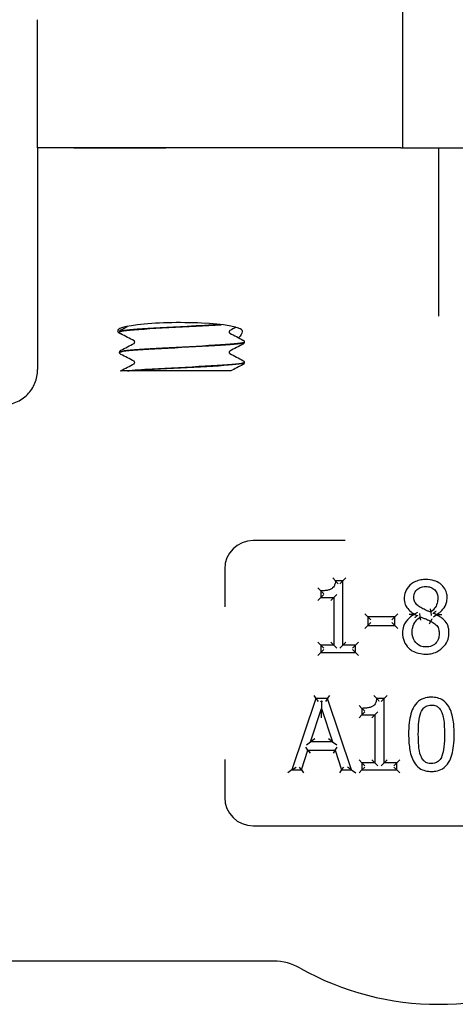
# Model space of a CAD drawing. Header units: inches. Extents: x 5 to 1128, y -85 to 748.
# Tile 522 of 656: x 754.35 to 755.88, y 294.92 to 298.37. Entities that reach past the tile are written whole.
import ezdxf

# ---------------------------------------------------------------- set-up
doc = ezdxf.new("R2010")
doc.units = ezdxf.units.IN
doc.header["$LTSCALE"] = 32
doc.header["$MEASUREMENT"] = 0
doc.layers.add('Visible (ANSI)', color=7, linetype='Continuous', lineweight=30)

msp = doc.modelspace()

# ---------------------------------------------------------------- linework, layer by layer
at = {"layer": 'Visible (ANSI)'}
for p, q in [((755.69722, 297.92117), (755.69722, 298.42457)), ((754.41597, 297.92117), (754.41597, 298.37061)), ((754.54333, 297.92117), (754.41597, 297.92117)), ((754.41597, 297.92117), (754.41597, 297.1448)), ((754.54333, 297.92117), (754.41597, 297.92117)), ((754.86556, 297.92117), (754.54333, 297.92117)), ((754.54333, 297.92117), (754.86556, 297.92117)), ((755.69044, 297.92117), (754.86556, 297.92117)), ((755.69044, 297.92117), (754.86556, 297.92117)), ((755.69044, 297.92117), (755.69722, 297.92117)), ((755.69722, 297.92117), (755.94722, 297.92117)), ((755.82222, 297.92117), (755.82222, 297.45594)), ((755.82222, 297.45594), (755.82222, 297.33172)), ((754.70347, 297.27715), (754.70347, 297.27648)), ((755.14097, 297.2414), (755.14097, 297.24073)), ((754.70347, 297.20565), (754.70347, 297.20498)), ((755.14097, 297.1699), (755.14097, 297.16923)), ((754.73102, 297.13992), (754.70656, 297.13992)), ((754.73102, 297.13992), (754.73759, 297.13992)), ((754.81758, 297.13992), (754.73759, 297.13992)), ((755.09332, 297.13992), (754.81758, 297.13992)), ((755.49507, 296.54617), (755.17222, 296.54617)), ((755.07222, 296.44617), (755.07222, 296.31365)), ((755.46091, 296.40451), (755.4513, 296.41492)), ((755.48685, 296.40451), (755.49726, 296.41492)), ((755.40925, 296.36966), (755.39884, 296.38008)), ((755.48685, 296.40451), (755.46091, 296.40451)), ((755.48685, 296.40451), (755.47643, 296.39409)), ((755.48685, 296.17922), (755.48685, 296.40451)), ((755.40925, 296.34677), (755.39884, 296.33635)), ((755.40925, 296.36966), (755.40925, 296.34677)), ((755.40925, 296.34677), (755.41967, 296.35718)), ((755.40925, 296.34677), (755.45463, 296.34677)), ((755.45463, 296.34677), (755.44422, 296.33635)), ((755.45463, 296.34677), (755.46505, 296.35718)), ((755.45463, 296.34677), (755.45463, 296.17922)), ((755.57416, 296.27829), (755.56375, 296.28871)), ((755.66877, 296.27829), (755.57416, 296.27829)), ((755.57416, 296.27829), (755.58458, 296.26787)), ((755.57416, 296.27829), (755.57416, 296.2479)), ((755.66877, 296.27829), (755.65836, 296.26787)), ((755.66877, 296.27829), (755.67919, 296.28871)), ((755.66877, 296.2479), (755.66877, 296.27829)), ((755.74888, 296.29421), (755.73847, 296.28822)), ((755.73847, 296.28822), (755.73847, 296.28721)), ((755.74741, 296.28163), (755.73847, 296.28721)), ((755.75852, 296.2787), (755.75736, 296.29042)), ((755.79499, 296.29531), (755.79697, 296.28371)), ((755.80422, 296.27913), (755.81464, 296.28579)), ((755.80563, 296.29234), (755.81464, 296.2868)), ((755.81464, 296.28579), (755.81464, 296.2868)), ((755.56375, 296.23749), (755.57416, 296.2479)), ((755.57416, 296.2479), (755.58458, 296.25832)), ((755.57416, 296.2479), (755.66877, 296.2479)), ((755.66877, 296.2479), (755.65836, 296.25832)), ((755.66877, 296.2479), (755.67919, 296.23749)), ((755.79013, 296.25399), (755.79519, 296.2631)), ((755.40925, 296.17922), (755.39884, 296.18964)), ((755.45463, 296.17922), (755.40925, 296.17922)), ((755.40925, 296.17922), (755.40925, 296.1537)), ((755.40925, 296.17922), (755.41967, 296.16881)), ((755.45463, 296.17922), (755.44422, 296.18964)), ((755.45463, 296.17922), (755.46505, 296.16881)), ((755.48685, 296.17922), (755.47643, 296.16881)), ((755.48685, 296.17922), (755.49726, 296.18964)), ((755.53121, 296.17922), (755.48685, 296.17922)), ((755.53121, 296.17922), (755.5208, 296.16881)), ((755.53121, 296.17922), (755.54163, 296.18964)), ((755.53121, 296.1537), (755.53121, 296.17922)), ((755.39884, 296.14328), (755.40925, 296.1537)), ((755.40925, 296.1537), (755.41967, 296.16411)), ((755.40925, 296.1537), (755.53121, 296.1537)), ((755.53121, 296.1537), (755.5208, 296.16411)), ((755.53121, 296.1537), (755.54163, 296.14328)), ((755.38485, 296.00249), (755.39234, 295.99208)), ((755.43326, 295.99208), (755.44074, 296.00249)), ((755.60546, 295.99289), (755.59585, 296.00331)), ((755.6314, 295.99289), (755.64181, 296.00331)), ((755.39234, 295.99208), (755.30806, 295.74208)), ((755.43326, 295.99208), (755.39234, 295.99208)), ((755.39234, 295.99208), (755.39982, 295.98166)), ((755.40875, 295.98166), (755.41197, 295.98399)), ((755.41197, 295.98399), (755.41199, 295.95804)), ((755.41197, 295.98399), (755.41519, 295.98166)), ((755.43326, 295.99208), (755.42578, 295.98166)), ((755.51754, 295.74208), (755.43326, 295.99208)), ((755.5538, 295.95804), (755.54339, 295.96846)), ((755.6314, 295.99289), (755.60546, 295.99289)), ((755.6314, 295.99289), (755.62098, 295.98247)), ((755.6314, 295.7676), (755.6314, 295.99289)), ((755.37349, 295.84034), (755.41199, 295.95804)), ((755.41201, 295.92461), (755.41199, 295.95804)), ((755.41199, 295.95804), (755.45068, 295.84034)), ((755.5538, 295.93515), (755.54339, 295.92473)), ((755.5538, 295.95804), (755.5538, 295.93515)), ((755.5538, 295.93515), (755.56422, 295.94557)), ((755.5538, 295.93515), (755.59918, 295.93515)), ((755.59918, 295.93515), (755.58877, 295.92473)), ((755.59918, 295.93515), (755.6096, 295.94557)), ((755.59918, 295.93515), (755.59918, 295.7676)), ((755.35913, 295.82992), (755.37349, 295.84034)), ((755.38786, 295.85075), (755.37349, 295.84034)), ((755.45068, 295.84034), (755.37349, 295.84034)), ((755.45068, 295.84034), (755.43629, 295.85075)), ((755.45068, 295.84034), (755.46507, 295.82992)), ((755.34169, 295.74208), (755.36438, 295.81197)), ((755.36438, 295.81197), (755.35681, 295.82239)), ((755.36438, 295.81197), (755.37195, 295.80156)), ((755.36438, 295.81197), (755.4598, 295.81197)), ((755.4598, 295.81197), (755.45223, 295.80156)), ((755.4598, 295.81197), (755.46737, 295.82239)), ((755.4598, 295.81197), (755.48249, 295.74208)), ((755.07222, 295.77868), (755.07222, 295.64617)), ((755.5538, 295.7676), (755.54339, 295.77802)), ((755.59918, 295.7676), (755.5538, 295.7676)), ((755.5538, 295.7676), (755.5538, 295.74208)), ((755.5538, 295.7676), (755.56422, 295.75719)), ((755.59918, 295.7676), (755.58877, 295.77802)), ((755.59918, 295.7676), (755.6096, 295.75719)), ((755.6314, 295.7676), (755.62098, 295.75719)), ((755.6314, 295.7676), (755.64181, 295.77802)), ((755.67576, 295.7676), (755.6314, 295.7676)), ((755.67576, 295.7676), (755.66535, 295.75719)), ((755.67576, 295.7676), (755.68618, 295.77802)), ((755.67576, 295.74208), (755.67576, 295.7676)), ((755.30806, 295.74208), (755.29355, 295.73166)), ((755.30806, 295.74208), (755.32256, 295.75249)), ((755.30806, 295.74208), (755.34169, 295.74208)), ((755.34169, 295.74208), (755.33412, 295.75249)), ((755.34169, 295.74208), (755.34926, 295.73166)), ((755.48249, 295.74208), (755.47492, 295.73166)), ((755.48249, 295.74208), (755.49006, 295.75249)), ((755.48249, 295.74208), (755.51754, 295.74208)), ((755.51754, 295.74208), (755.50303, 295.75249)), ((755.51754, 295.74208), (755.53204, 295.73166)), ((755.54339, 295.73166), (755.5538, 295.74208)), ((755.5538, 295.74208), (755.56422, 295.75249)), ((755.5538, 295.74208), (755.67576, 295.74208)), ((755.67576, 295.74208), (755.66535, 295.75249)), ((755.67576, 295.74208), (755.68618, 295.73166)), ((755.17222, 295.54617), (756.47222, 295.54617)), ((755.24456, 295.07242), (753.72847, 295.07242))]:
    msp.add_line(p, q, dxfattribs=at)
for centre, radius, start, end in [((755.17222, 296.44617), 0.1, 90, 180), ((755.17222, 295.64617), 0.1, 180, 270), ((755.24456, 294.88492), 0.1875, 60.65517, 90), ((755.82222, 295.91242), 0.99125, 240.65517, 299.34483)]:
    msp.add_arc(centre, radius, start, end, dxfattribs=at)
msp.add_ellipse((754.91505, 297.28047), major_axis=(0.21875, 0), ratio=0.1316525, start_param=0.1108904, end_param=3.4219418, dxfattribs=at)
for points, knots in [([(754.70347, 297.27717), (754.70354, 297.27863), (754.70408, 297.28), (754.70533, 297.28188), (754.706, 297.28249), (754.70716, 297.28338), (754.70768, 297.28369), (754.70818, 297.28395)], [0, 0, 0, 0, 0.020588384, 0.020588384, 0.04017257, 0.04017257, 0.058516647, 0.058516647, 0.058516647, 0.058516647]), ([(754.70818, 297.26967), (754.7074, 297.27008), (754.70656, 297.27058), (754.70516, 297.27203), (754.70466, 297.27266), (754.70383, 297.27432), (754.70352, 297.27537), (754.70347, 297.27645)], [0, 0, 0, 0, 0.028459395, 0.028459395, 0.043235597, 0.043235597, 0.058545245, 0.058545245, 0.058545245, 0.058545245]), ([(755.0557, 297.3025), (755.02257, 297.30033), (754.98234, 297.29816), (754.94074, 297.29599), (754.87663, 297.29264), (754.81059, 297.28929), (754.76566, 297.28594), (754.72629, 297.28301), (754.70378, 297.28008), (754.70353, 297.27715)], [-20.5382393, -20.5382393, -20.5382393, -20.5382393, -19.9656718, -19.9656718, -19.9656718, -19.0832549, -19.0832549, -19.0832549, -18.3101233, -18.3101233, -18.3101233, -18.3101233]), ([(754.7038, 297.27645), (754.70367, 297.27785), (754.70835, 297.27924), (754.71795, 297.28064), (754.74095, 297.28399), (754.79181, 297.28733), (754.8528, 297.29068), (754.91377, 297.29402), (754.98369, 297.29737), (755.0382, 297.30071), (755.04563, 297.30117), (755.05276, 297.30162), (755.05954, 297.30208)], [12.0246214, 12.0246214, 12.0246214, 12.0246214, 12.3927441, 12.3927441, 12.3927441, 13.2747852, 13.2747852, 13.2747852, 14.1565644, 14.1565644, 14.1565644, 14.276733, 14.276733, 14.276733, 14.276733]), ([(755.09025, 297.28131), (755.09025, 297.28131), (755.09001, 297.28121), (755.08925, 297.28042), (755.08888, 297.27996), (755.08826, 297.27863), (755.08802, 297.27773), (755.08802, 297.27681)], [0.002645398, 0.002645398, 0.002645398, 0.002645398, 0.027589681, 0.027589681, 0.042171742, 0.042171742, 0.057287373, 0.057287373, 0.057287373, 0.057287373]), ([(755.08802, 297.27681), (755.08802, 297.27543), (755.08859, 297.27414), (755.08952, 297.27285), (755.08987, 297.27258), (755.09019, 297.27235), (755.09025, 297.27232), (755.09025, 297.27232)], [0, 0, 0, 0, 0.022828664, 0.022828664, 0.041633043, 0.041633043, 0.054614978, 0.054614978, 0.054614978, 0.054614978]), ([(755.13245, 297.28365), (755.13362, 297.28227), (755.13402, 297.2802), (755.13292, 297.27195), (755.12852, 297.26392), (755.12111, 297.25614)], [0, 0, 0, 0, 0.0813335, 0.0813335, 0.26320463, 0.26320463, 0.26320463, 0.26320463]), ([(755.14065, 297.24142), (755.14069, 297.23963), (755.13287, 297.23784), (755.11731, 297.23605), (755.08853, 297.23275), (755.03384, 297.22944), (754.9719, 297.22613), (754.91004, 297.22282), (754.84211, 297.21952), (754.79124, 297.21622), (754.73975, 297.21287), (754.70674, 297.20953), (754.70372, 297.20618), (754.70356, 297.206), (754.70348, 297.20583), (754.70349, 297.20565)], [-15.1708472, -15.1708472, -15.1708472, -15.1708472, -14.6990684, -14.6990684, -14.6990684, -13.8268003, -13.8268003, -13.8268003, -12.9557305, -12.9557305, -12.9557305, -12.0740419, -12.0740419, -12.0740419, -12.026938, -12.026938, -12.026938, -12.026938]), ([(754.70385, 297.20495), (754.70377, 297.20667), (754.71091, 297.20838), (754.72527, 297.2101), (754.75369, 297.2135), (754.80978, 297.2169), (754.87346, 297.22029), (754.93663, 297.22367), (755.00599, 297.22704), (755.05703, 297.23041), (755.10776, 297.23376), (755.13941, 297.23711), (755.14091, 297.24046), (755.14095, 297.24055), (755.14097, 297.24064), (755.14097, 297.24073)], [5.7414361, 5.7414361, 5.7414361, 5.7414361, 6.1939142, 6.1939142, 6.1939142, 7.0897201, 7.0897201, 7.0897201, 7.9785276, 7.9785276, 7.9785276, 8.8619138, 8.8619138, 8.8619138, 8.8853453, 8.8853453, 8.8853453, 8.8853453]), ([(754.75643, 297.24106), (754.75643, 297.24245), (754.75586, 297.24374), (754.75493, 297.24503), (754.75458, 297.2453), (754.75426, 297.24553), (754.7542, 297.24556), (754.7542, 297.24556)], [0, 0, 0, 0, 0.022828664, 0.022828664, 0.041633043, 0.041633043, 0.054614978, 0.054614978, 0.054614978, 0.054614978]), ([(754.7542, 297.23657), (754.7542, 297.23657), (754.75444, 297.23666), (754.7552, 297.23746), (754.75556, 297.23791), (754.75619, 297.23924), (754.75643, 297.24015), (754.75643, 297.24106)], [0.002645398, 0.002645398, 0.002645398, 0.002645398, 0.027589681, 0.027589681, 0.042171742, 0.042171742, 0.057287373, 0.057287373, 0.057287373, 0.057287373]), ([(755.13627, 297.2482), (755.13705, 297.24779), (755.13789, 297.24729), (755.13929, 297.24585), (755.13979, 297.24521), (755.14062, 297.24356), (755.14093, 297.24251), (755.14097, 297.24142)], [0, 0, 0, 0, 0.028459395, 0.028459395, 0.043235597, 0.043235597, 0.058545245, 0.058545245, 0.058545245, 0.058545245]), ([(755.14097, 297.2407), (755.14091, 297.23925), (755.14037, 297.23788), (755.13912, 297.236), (755.13845, 297.23539), (755.13729, 297.2345), (755.13677, 297.23419), (755.13627, 297.23392)], [0, 0, 0, 0, 0.020588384, 0.020588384, 0.04017257, 0.04017257, 0.058516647, 0.058516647, 0.058516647, 0.058516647]), ([(754.70347, 297.20567), (754.70354, 297.20713), (754.70408, 297.2085), (754.70533, 297.21038), (754.706, 297.21099), (754.70716, 297.21188), (754.70768, 297.21219), (754.70818, 297.21245)], [0, 0, 0, 0, 0.020588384, 0.020588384, 0.04017257, 0.04017257, 0.058516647, 0.058516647, 0.058516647, 0.058516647]), ([(754.70818, 297.19817), (754.7074, 297.19858), (754.70656, 297.19908), (754.70516, 297.20053), (754.70466, 297.20116), (754.70383, 297.20282), (754.70352, 297.20387), (754.70347, 297.20495)], [0, 0, 0, 0, 0.028459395, 0.028459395, 0.043235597, 0.043235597, 0.058545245, 0.058545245, 0.058545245, 0.058545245]), ([(755.09025, 297.20981), (755.09025, 297.20981), (755.09001, 297.20971), (755.08925, 297.20892), (755.08888, 297.20846), (755.08826, 297.20713), (755.08802, 297.20623), (755.08802, 297.20531)], [0.002645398, 0.002645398, 0.002645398, 0.002645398, 0.027589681, 0.027589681, 0.042171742, 0.042171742, 0.057287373, 0.057287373, 0.057287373, 0.057287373]), ([(755.08802, 297.20531), (755.08802, 297.20393), (755.08859, 297.20264), (755.08952, 297.20135), (755.08987, 297.20108), (755.09019, 297.20085), (755.09025, 297.20082), (755.09025, 297.20082)], [0, 0, 0, 0, 0.022828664, 0.022828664, 0.041633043, 0.041633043, 0.054614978, 0.054614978, 0.054614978, 0.054614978]), ([(755.14069, 297.16992), (755.14082, 297.16872), (755.13736, 297.16751), (755.13016, 297.1663), (755.11038, 297.16299), (755.06278, 297.15968), (755.00367, 297.15636), (754.94427, 297.15303), (754.87437, 297.1497), (754.81809, 297.14638), (754.78171, 297.14422), (754.75112, 297.14207), (754.73102, 297.13992)], [-8.8876619, -8.8876619, -8.8876619, -8.8876619, -8.569564, -8.569564, -8.569564, -7.6960367, -7.6960367, -7.6960367, -6.8183862, -6.8183862, -6.8183862, -6.2510262, -6.2510262, -6.2510262, -6.2510262]), ([(754.75643, 297.16956), (754.75643, 297.17095), (754.75586, 297.17224), (754.75493, 297.17353), (754.75458, 297.1738), (754.75426, 297.17403), (754.7542, 297.17406), (754.7542, 297.17406)], [0, 0, 0, 0, 0.022828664, 0.022828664, 0.041633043, 0.041633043, 0.054614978, 0.054614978, 0.054614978, 0.054614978]), ([(754.7542, 297.16507), (754.7542, 297.16507), (754.75444, 297.16516), (754.7552, 297.16596), (754.75556, 297.16641), (754.75619, 297.16774), (754.75643, 297.16865), (754.75643, 297.16956)], [0.002645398, 0.002645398, 0.002645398, 0.002645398, 0.027589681, 0.027589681, 0.042171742, 0.042171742, 0.057287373, 0.057287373, 0.057287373, 0.057287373]), ([(755.13627, 297.1767), (755.13705, 297.17629), (755.13789, 297.17579), (755.13929, 297.17435), (755.13979, 297.17371), (755.14062, 297.17206), (755.14093, 297.17101), (755.14097, 297.16992)], [0, 0, 0, 0, 0.028459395, 0.028459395, 0.043235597, 0.043235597, 0.058545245, 0.058545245, 0.058545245, 0.058545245]), ([(754.28987, 297.01992), (754.28998, 297.01992), (754.29008, 297.01992), (754.29874, 297.01994), (754.30726, 297.02082), (754.32399, 297.02428), (754.33216, 297.02684), (754.35504, 297.03664), (754.36869, 297.04594), (754.39153, 297.06913), (754.40054, 297.08276), (754.41282, 297.11267), (754.41597, 297.12865), (754.41597, 297.1448)], [-0.00080906, -0.00080906, -0.00080906, -0.00080906, 0, 0, 0.06513682, 0.06513682, 0.13017613, 0.13017613, 0.25481643, 0.25481643, 0.37825086, 0.37825086, 0.50129539, 0.50129539, 0.50129539, 0.50129539]), ([(754.73759, 297.13992), (754.77165, 297.14322), (754.83011, 297.14653), (754.89306, 297.14983), (754.956, 297.15314), (755.02226, 297.15644), (755.06928, 297.15974), (755.11427, 297.1629), (755.14085, 297.16607), (755.14097, 297.16923)], [0.0265881, 0.0265881, 0.0265881, 0.0265881, 0.8976269, 0.8976269, 0.8976269, 1.7685955, 1.7685955, 1.7685955, 2.60216, 2.60216, 2.60216, 2.60216]), ([(755.14097, 297.1692), (755.14091, 297.16775), (755.14037, 297.16638), (755.13912, 297.1645), (755.13845, 297.16389), (755.13729, 297.163), (755.13677, 297.16269), (755.13627, 297.16242)], [0, 0, 0, 0, 0.020588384, 0.020588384, 0.04017257, 0.04017257, 0.058516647, 0.058516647, 0.058516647, 0.058516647]), ([(755.46091, 296.40451), (755.46067, 296.40151), (755.46025, 296.39859), (755.45873, 296.39211), (755.45743, 296.38866), (755.45435, 296.38343), (755.45276, 296.38144), (755.44974, 296.3787), (755.44848, 296.37776), (755.44714, 296.37695), (755.44435, 296.37528), (755.44105, 296.37393), (755.43356, 296.37175), (755.42929, 296.37097), (755.41979, 296.36989), (755.41454, 296.36966), (755.40925, 296.36966)], [-0.21914518, -0.21914518, -0.21914518, -0.21914518, -0.19291175, -0.19291175, -0.15742494, -0.15742494, -0.13012741, -0.13012741, -0.11306644, -0.11306644, -0.11306644, -0.07974952, -0.07974952, -0.04257171, -0.04257171, 0, 0, 0, 0]), ([(755.46989, 296.39409), (755.46987, 296.39412), (755.46985, 296.39414), (755.46899, 296.39521), (755.46814, 296.39625), (755.46648, 296.39823), (755.46567, 296.39918), (755.46404, 296.40106), (755.46321, 296.40198), (755.46202, 296.4033), (755.46159, 296.40377), (755.46105, 296.40436), (755.46091, 296.40451), (755.46091, 296.40451)], [-0.000246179, -0.000246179, -0.000246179, -0.000246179, 0, 0, 0.010218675, 0.010218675, 0.020229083, 0.020229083, 0.031714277, 0.031714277, 0.040524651, 0.040524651, 0.048289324, 0.048289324, 0.048289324, 0.048289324]), ([(755.77757, 296.40937), (755.77205, 296.40937), (755.76637, 296.40897), (755.75401, 296.40685), (755.74735, 296.40491), (755.73168, 296.39769), (755.72329, 296.39143), (755.71082, 296.37674), (755.70644, 296.36858), (755.7028, 296.3545), (755.7022, 296.3489), (755.7022, 296.34353)], [-0.24108925, -0.24108925, -0.24108925, -0.24108925, -0.20285247, -0.20285247, -0.15755053, -0.15755053, -0.09071955, -0.09071955, -0.03520387, -0.03520387, 0, 0, 0, 0]), ([(755.73583, 296.34738), (755.73583, 296.35003), (755.73604, 296.35264), (755.7372, 296.35915), (755.73851, 296.36284), (755.74296, 296.37055), (755.74657, 296.3743), (755.75548, 296.38038), (755.76067, 296.38248), (755.76982, 296.38432), (755.77356, 296.38465), (755.77736, 296.38465)], [-0.20028425, -0.20028425, -0.20028425, -0.20028425, -0.17595568, -0.17595568, -0.13702996, -0.13702996, -0.08642653, -0.08642653, -0.03353843, -0.03353843, 0, 0, 0, 0]), ([(755.77736, 296.38465), (755.78074, 296.38465), (755.78409, 296.38441), (755.7915, 296.38318), (755.79543, 296.38198), (755.80411, 296.37778), (755.80848, 296.37416), (755.81529, 296.36541), (755.81758, 296.36058), (755.81955, 296.35214), (755.81991, 296.34878), (755.81991, 296.34535)], [-0.2062605, -0.2062605, -0.2062605, -0.2062605, -0.17676842, -0.17676842, -0.13805989, -0.13805989, -0.0834994, -0.0834994, -0.03156312, -0.03156312, 0, 0, 0, 0]), ([(755.85273, 296.34575), (755.85273, 296.34967), (755.85242, 296.35371), (755.85055, 296.3642), (755.84829, 296.37061), (755.84054, 296.38386), (755.83467, 296.38998), (755.82171, 296.39948), (755.81472, 296.40286), (755.79761, 296.40829), (755.78743, 296.40937), (755.77757, 296.40937)], [-0.2382608, -0.2382608, -0.2382608, -0.2382608, -0.21252746, -0.21252746, -0.17135413, -0.17135413, -0.11832726, -0.11832726, -0.06910487, -0.06910487, 0, 0, 0, 0]), ([(755.41967, 296.35956), (755.41964, 296.35958), (755.41962, 296.3596), (755.4185, 296.36066), (755.41741, 296.36169), (755.41534, 296.36368), (755.41435, 296.36463), (755.4125, 296.36644), (755.41162, 296.36731), (755.41038, 296.36854), (755.40994, 296.36898), (755.40939, 296.36952), (755.40925, 296.36966), (755.40925, 296.36966)], [-0.049771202, -0.049771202, -0.049771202, -0.049771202, -0.049510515, -0.049510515, -0.038176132, -0.038176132, -0.027254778, -0.027254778, -0.015917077, -0.015917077, -0.007424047, -0.007424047, 0, 0, 0, 0]), ([(755.7022, 296.34353), (755.7022, 296.33988), (755.70244, 296.33611), (755.7042, 296.32528), (755.70671, 296.31803), (755.71112, 296.31172), (755.71551, 296.30542), (755.72079, 296.30054), (755.73024, 296.29329), (755.73434, 296.29062), (755.73847, 296.28822)], [-0.14919736, -0.14919736, -0.14919736, -0.14919736, -0.12498855, -0.12498855, -0.08048513, -0.08048513, -0.08048513, -0.03367511, -0.03367511, 0, 0, 0, 0]), ([(755.75974, 296.31091), (755.75851, 296.31161), (755.75731, 296.31235), (755.75119, 296.31633), (755.74683, 296.32001), (755.74019, 296.32826), (755.73808, 296.33258), (755.73618, 296.34067), (755.73583, 296.34399), (755.73583, 296.34738)], [-0.14393342, -0.14393342, -0.14393342, -0.14393342, -0.13185082, -0.13185082, -0.08070178, -0.08070178, -0.03103914, -0.03103914, 0, 0, 0, 0]), ([(755.81991, 296.34535), (755.81991, 296.3406), (755.81952, 296.33587), (755.81732, 296.32402), (755.81495, 296.31742), (755.80816, 296.30735), (755.8045, 296.30339), (755.79868, 296.29822), (755.79687, 296.29674), (755.79499, 296.29531)], [-0.17159567, -0.17159567, -0.17159567, -0.17159567, -0.13119161, -0.13119161, -0.06654511, -0.06654511, -0.01972886, -0.01972886, 0, 0, 0, 0]), ([(755.81464, 296.2868), (755.81733, 296.28816), (755.82, 296.28969), (755.82822, 296.29515), (755.83342, 296.29976), (755.84345, 296.31221), (755.84755, 296.32001), (755.85182, 296.33417), (755.85273, 296.34), (755.85273, 296.34575)], [-0.15744253, -0.15744253, -0.15744253, -0.15744253, -0.13731944, -0.13731944, -0.09338685, -0.09338685, -0.03591802, -0.03591802, 0, 0, 0, 0]), ([(755.79499, 296.29531), (755.79175, 296.29636), (755.7885, 296.29757), (755.78201, 296.3002), (755.77877, 296.30162), (755.77554, 296.30311), (755.7728, 296.30438), (755.77007, 296.30566), (755.76474, 296.30826), (755.76209, 296.30959), (755.75974, 296.31091)], [-0.10316194, -0.10316194, -0.10316194, -0.10316194, -0.07498611, -0.07498611, -0.04681028, -0.04681028, -0.04681028, -0.02340514, -0.02340514, 0, 0, 0, 0]), ([(755.79294, 296.30707), (755.79295, 296.30704), (755.79295, 296.30701), (755.79313, 296.30602), (755.7933, 296.30507), (755.79363, 296.30322), (755.79378, 296.30233), (755.79415, 296.30019), (755.79436, 296.29902), (755.79467, 296.29717), (755.79479, 296.29647), (755.79495, 296.29554), (755.79499, 296.29531), (755.79499, 296.29531)], [-0.044688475, -0.044688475, -0.044688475, -0.044688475, -0.044465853, -0.044465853, -0.037097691, -0.037097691, -0.029877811, -0.029877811, -0.018940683, -0.018940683, -0.009212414, -0.009212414, 0, 0, 0, 0]), ([(755.73847, 296.28721), (755.73171, 296.2839), (755.72507, 296.27968), (755.7106, 296.26672), (755.70379, 296.2567), (755.69735, 296.23826), (755.69612, 296.23035), (755.69612, 296.22278)], [-0.17644554, -0.17644554, -0.17644554, -0.17644554, -0.12506903, -0.12506903, -0.04977316, -0.04977316, 0, 0, 0, 0]), ([(755.71977, 296.28819), (755.71981, 296.28819), (755.71985, 296.28819), (755.72314, 296.28813), (755.72649, 296.28806), (755.73187, 296.28792), (755.73397, 296.28785), (755.73633, 296.28778), (755.73702, 296.28775), (755.73762, 296.28773)], [-0.000323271, -0.000323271, -0.000323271, -0.000323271, 0, 0, 0.024747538, 0.024747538, 0.043496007, 0.043496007, 0.051596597, 0.051596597, 0.051596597, 0.051596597]), ([(755.72996, 296.22521), (755.72996, 296.23067), (755.73053, 296.23611), (755.73371, 296.24959), (755.73739, 296.25728), (755.74696, 296.26973), (755.75238, 296.27463), (755.75852, 296.2787)], [-0.18604928, -0.18604928, -0.18604928, -0.18604928, -0.13907807, -0.13907807, -0.06392413, -0.06392413, 0, 0, 0, 0]), ([(755.73847, 296.28822), (755.73847, 296.28822), (755.73826, 296.2881), (755.7378, 296.28784), (755.73771, 296.28779), (755.73762, 296.28773)], [0, 0, 0, 0, 0.009031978, 0.009031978, 0.01088713, 0.01088713, 0.01088713, 0.01088713]), ([(755.73762, 296.28773), (755.73779, 296.28763), (755.73793, 296.28754), (755.73832, 296.28729), (755.73847, 296.28721), (755.73847, 296.28721)], [0.004463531, 0.004463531, 0.004463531, 0.004463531, 0.007781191, 0.007781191, 0.015368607, 0.015368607, 0.015368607, 0.015368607]), ([(755.74741, 296.28163), (755.74251, 296.27851), (755.73967, 296.27631), (755.73889, 296.27571), (755.73882, 296.27565), (755.73874, 296.27559)], [-0.0067344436, -0.0067344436, -0.0067344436, -0.0067344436, 0, 0, 0.0007386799, 0.0007386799, 0.0007386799, 0.0007386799]), ([(755.74888, 296.28465), (755.74886, 296.2846), (755.74883, 296.28455), (755.74833, 296.28355), (755.74786, 296.28259), (755.74741, 296.28163)], [-0.0004266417, -0.0004266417, -0.0004266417, -0.0004266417, 0, 0, 0.0080980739, 0.0080980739, 0.0080980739, 0.0080980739]), ([(755.75995, 296.26688), (755.75995, 296.26691), (755.75994, 296.26694), (755.7598, 296.26792), (755.75967, 296.26888), (755.75942, 296.27073), (755.75931, 296.27162), (755.75905, 296.27377), (755.75892, 296.27496), (755.75871, 296.27682), (755.75864, 296.27753), (755.75855, 296.27846), (755.75852, 296.2787), (755.75852, 296.2787)], [-0.044621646, -0.044621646, -0.044621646, -0.044621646, -0.044400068, -0.044400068, -0.03707356, -0.03707356, -0.02988243, -0.02988243, -0.01893434, -0.01893434, -0.009203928, -0.009203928, 0, 0, 0, 0]), ([(755.75852, 296.2787), (755.76209, 296.27725), (755.76566, 296.2758), (755.77282, 296.27293), (755.7764, 296.2715), (755.78, 296.27009), (755.7827, 296.26902), (755.78536, 296.26792), (755.79048, 296.26559), (755.79296, 296.26437), (755.79519, 296.2631)], [-0.1047588, -0.1047588, -0.1047588, -0.1047588, -0.0755253, -0.0755253, -0.0462918, -0.0462918, -0.0462918, -0.0231459, -0.0231459, 0, 0, 0, 0]), ([(755.80422, 296.28933), (755.80425, 296.28938), (755.80427, 296.28944), (755.80475, 296.29044), (755.80519, 296.29139), (755.80563, 296.29234)], [-0.0004459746, -0.0004459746, -0.0004459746, -0.0004459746, 0, 0, 0.0079917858, 0.0079917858, 0.0079917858, 0.0079917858]), ([(755.80563, 296.29234), (755.81034, 296.29551), (755.8128, 296.29746), (755.81338, 296.29792), (755.81345, 296.29798), (755.81352, 296.29803)], [-0.0049383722, -0.0049383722, -0.0049383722, -0.0049383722, 0, 0, 0.000690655, 0.000690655, 0.000690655, 0.000690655]), ([(755.81464, 296.2868), (755.81464, 296.2868), (755.81484, 296.28668), (755.81528, 296.28641), (755.81536, 296.28636), (755.81545, 296.2863)], [-0.044899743, -0.044899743, -0.044899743, -0.044899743, -0.035977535, -0.035977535, -0.03420007, -0.03420007, -0.03420007, -0.03420007]), ([(755.81464, 296.28579), (755.81464, 296.28579), (755.81478, 296.28588), (755.81516, 296.28612), (755.8153, 296.2862), (755.81545, 296.2863)], [0, 0, 0, 0, 0.007479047, 0.007479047, 0.010647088, 0.010647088, 0.010647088, 0.010647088]), ([(755.85901, 296.22339), (755.85901, 296.22753), (755.85874, 296.2318), (755.85738, 296.2404), (755.85628, 296.24473), (755.85193, 296.25572), (755.84739, 296.26214), (755.83903, 296.27058), (755.83525, 296.27365), (755.82593, 296.2801), (755.82031, 296.28316), (755.81464, 296.28579)], [-0.17675386, -0.17675386, -0.17675386, -0.17675386, -0.14867142, -0.14867142, -0.12078849, -0.12078849, -0.0760162, -0.0760162, -0.04400779, -0.04400779, 0, 0, 0, 0]), ([(755.81545, 296.2863), (755.81608, 296.28632), (755.81681, 296.28633), (755.81935, 296.28639), (755.82164, 296.28645), (755.8273, 296.28665), (755.83074, 296.2868), (755.83409, 296.28698), (755.83414, 296.28698), (755.83418, 296.28698)], [0.002128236, 0.002128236, 0.002128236, 0.002128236, 0.008988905, 0.008988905, 0.025521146, 0.025521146, 0.046099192, 0.046099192, 0.046368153, 0.046368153, 0.046368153, 0.046368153]), ([(755.79519, 296.2631), (755.79519, 296.2631), (755.79532, 296.26333), (755.79582, 296.26423), (755.79619, 296.26489), (755.79711, 296.26655), (755.79766, 296.26754), (755.79858, 296.2692), (755.79891, 296.26978), (755.79941, 296.27069), (755.79958, 296.27099), (755.79983, 296.27145), (755.79992, 296.2716), (755.80008, 296.27188), (755.80015, 296.27201), (755.80023, 296.27216), (755.80024, 296.27218), (755.80025, 296.2722)], [-0.04147151, -0.04147151, -0.04147151, -0.04147151, -0.031136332, -0.031136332, -0.020800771, -0.020800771, -0.010464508, -0.010464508, -0.005125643, -0.005125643, -0.002449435, -0.002449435, -0.001094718, -0.001094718, 0, 0, 0.000192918, 0.000192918, 0.000192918, 0.000192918]), ([(755.79519, 296.2631), (755.79771, 296.26174), (755.80015, 296.26032), (755.80767, 296.25556), (755.8124, 296.25194), (755.81983, 296.24357), (755.82214, 296.23848), (755.82422, 296.22851), (755.82457, 296.22436), (755.82457, 296.22015)], [-0.16889715, -0.16889715, -0.16889715, -0.16889715, -0.14560596, -0.14560596, -0.0945362, -0.0945362, -0.03636008, -0.03636008, 0, 0, 0, 0]), ([(755.69612, 296.22278), (755.69612, 296.21298), (755.6979, 296.20272), (755.70159, 296.1934), (755.70511, 296.18454), (755.71068, 296.17616), (755.7176, 296.1695)], [-0.12818083, -0.12818083, -0.12818083, -0.12818083, -0.06222407, -0.06222407, -0.06222407, 0, 0, 0, 0]), ([(755.77797, 296.17294), (755.77155, 296.17294), (755.76525, 296.17407), (755.75103, 296.17996), (755.74345, 296.18659), (755.73255, 296.20353), (755.72996, 296.2141), (755.72996, 296.22521)], [-0.24211946, -0.24211946, -0.24211946, -0.24211946, -0.18433658, -0.18433658, -0.09638448, -0.09638448, 0, 0, 0, 0]), ([(755.77757, 296.14802), (755.78326, 296.14802), (755.7891, 296.14846), (755.8024, 296.15082), (755.8098, 296.15313), (755.82659, 296.16141), (755.83526, 296.16825), (755.84829, 296.18368), (755.85299, 296.19199), (755.85803, 296.20824), (755.85901, 296.21599), (755.85901, 296.22339)], [-0.27146787, -0.27146787, -0.27146787, -0.27146787, -0.23213286, -0.23213286, -0.18138429, -0.18138429, -0.10931742, -0.10931742, -0.04973135, -0.04973135, 0, 0, 0, 0]), ([(755.82457, 296.22015), (755.82457, 296.2165), (755.8243, 296.21287), (755.82291, 296.20474), (755.82156, 296.20039), (755.8168, 296.19077), (755.81273, 296.18589), (755.80232, 296.17789), (755.79588, 296.17518), (755.78538, 296.17324), (755.7817, 296.17294), (755.77797, 296.17294)], [-0.23080417, -0.23080417, -0.23080417, -0.23080417, -0.19912439, -0.19912439, -0.15681606, -0.15681606, -0.09762557, -0.09762557, -0.03265509, -0.03265509, 0, 0, 0, 0]), ([(755.7176, 296.1695), (755.72133, 296.16591), (755.72551, 296.16274), (755.737, 296.15583), (755.7445, 296.1529), (755.76066, 296.14886), (755.76926, 296.14802), (755.77757, 296.14802)], [-0.14467036, -0.14467036, -0.14467036, -0.14467036, -0.11132771, -0.11132771, -0.05797947, -0.05797947, 0, 0, 0, 0]), ([(755.79752, 295.99714), (755.79259, 295.99714), (755.78752, 295.9968), (755.7743, 295.99462), (755.76613, 295.99195), (755.74967, 295.98212), (755.74235, 295.97433), (755.73705, 295.96584), (755.73158, 295.95709), (755.72815, 295.94793), (755.72266, 295.92853), (755.72089, 295.9183), (755.71806, 295.89433), (755.7175, 295.88054), (755.7175, 295.86688)], [-0.39762782, -0.39762782, -0.39762782, -0.39762782, -0.36373585, -0.36373585, -0.30950871, -0.30950871, -0.24393732, -0.24393732, -0.24393732, -0.1766061, -0.1766061, -0.10179305, -0.10179305, 0, 0, 0, 0]), ([(755.87734, 295.86708), (755.87734, 295.88323), (755.87652, 295.89974), (755.87133, 295.93254), (755.86726, 295.94922), (755.858, 295.96473), (755.85321, 295.97274), (755.84671, 295.98027), (755.82611, 295.99424), (755.81119, 295.99714), (755.79752, 295.99714)], [-0.3955508, -0.3955508, -0.3955508, -0.3955508, -0.2754195, -0.2754195, -0.15529321, -0.15529321, -0.15529321, -0.09373364, -0.09373364, 0, 0, 0, 0]), ([(755.60546, 295.99289), (755.60522, 295.98989), (755.6048, 295.98697), (755.60328, 295.98049), (755.60198, 295.97704), (755.5989, 295.97181), (755.59731, 295.96982), (755.59429, 295.96708), (755.59303, 295.96614), (755.59169, 295.96534), (755.5889, 295.96366), (755.5856, 295.96231), (755.57811, 295.96013), (755.57384, 295.95935), (755.56434, 295.95827), (755.55909, 295.95804), (755.5538, 295.95804)], [-0.21914518, -0.21914518, -0.21914518, -0.21914518, -0.19291175, -0.19291175, -0.15742494, -0.15742494, -0.13012741, -0.13012741, -0.11306644, -0.11306644, -0.11306644, -0.07974952, -0.07974952, -0.04257171, -0.04257171, 0, 0, 0, 0]), ([(755.61444, 295.98247), (755.61442, 295.9825), (755.6144, 295.98252), (755.61354, 295.98359), (755.61269, 295.98463), (755.61103, 295.98661), (755.61022, 295.98756), (755.60859, 295.98944), (755.60776, 295.99036), (755.60657, 295.99168), (755.60614, 295.99215), (755.6056, 295.99274), (755.60546, 295.99289), (755.60546, 295.99289)], [-0.000246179, -0.000246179, -0.000246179, -0.000246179, 0, 0, 0.010218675, 0.010218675, 0.020229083, 0.020229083, 0.031714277, 0.031714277, 0.040524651, 0.040524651, 0.048289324, 0.048289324, 0.048289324, 0.048289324]), ([(755.76025, 295.94305), (755.76095, 295.9448), (755.76171, 295.9465), (755.76517, 295.9533), (755.76852, 295.95781), (755.77665, 295.96473), (755.78137, 295.96702), (755.79018, 295.96903), (755.79382, 295.96939), (755.79752, 295.96939)], [-0.15519829, -0.15519829, -0.15519829, -0.15519829, -0.13862551, -0.13862551, -0.08628485, -0.08628485, -0.03318648, -0.03318648, 0, 0, 0, 0]), ([(755.79752, 295.96939), (755.80035, 295.96939), (755.80313, 295.96918), (755.80855, 295.96828), (755.81116, 295.96756), (755.81738, 295.96504), (755.82077, 295.96277), (755.82703, 295.95666), (755.82978, 295.95274), (755.8328, 295.94676), (755.83353, 295.94513), (755.83419, 295.94346)], [-0.15345791, -0.15345791, -0.15345791, -0.15345791, -0.12815919, -0.12815919, -0.10190337, -0.10190337, -0.06065975, -0.06065975, -0.01592257, -0.01592257, 0, 0, 0, 0]), ([(755.56422, 295.94794), (755.56419, 295.94796), (755.56417, 295.94799), (755.56305, 295.94904), (755.56196, 295.95008), (755.55989, 295.95206), (755.5589, 295.95301), (755.55705, 295.95483), (755.55617, 295.95569), (755.55493, 295.95692), (755.55449, 295.95736), (755.55394, 295.95791), (755.5538, 295.95804), (755.5538, 295.95804)], [-0.049771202, -0.049771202, -0.049771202, -0.049771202, -0.049510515, -0.049510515, -0.038176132, -0.038176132, -0.027254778, -0.027254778, -0.015917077, -0.015917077, -0.007424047, -0.007424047, 0, 0, 0, 0]), ([(755.75153, 295.86688), (755.75153, 295.88163), (755.752, 295.89636), (755.75336, 295.91084), (755.75442, 295.92215), (755.75641, 295.93339), (755.76025, 295.94305)], [-0.20539702, -0.20539702, -0.20539702, -0.20539702, -0.0911634, -0.0911634, -0.0911634, 0, 0, 0, 0]), ([(755.83419, 295.94346), (755.83609, 295.93866), (755.83756, 295.93351), (755.84055, 295.91963), (755.84153, 295.91066), (755.84302, 295.89018), (755.84331, 295.87864), (755.84331, 295.86708)], [-0.20607527, -0.20607527, -0.20607527, -0.20607527, -0.16123509, -0.16123509, -0.08949082, -0.08949082, 0, 0, 0, 0]), ([(755.7175, 295.86688), (755.7175, 295.85069), (755.71831, 295.83413), (755.72346, 295.80125), (755.72746, 295.7845), (755.73685, 295.76892), (755.74152, 295.76116), (755.74784, 295.75387), (755.76836, 295.73975), (755.7836, 295.73681), (755.79752, 295.73681)], [-0.39636224, -0.39636224, -0.39636224, -0.39636224, -0.27588328, -0.27588328, -0.15540931, -0.15540931, -0.15540931, -0.09572801, -0.09572801, 0, 0, 0, 0]), ([(755.76004, 295.79151), (755.75577, 295.80268), (755.75372, 295.81484), (755.75179, 295.84056), (755.75153, 295.85371), (755.75153, 295.86688)], [-0.2030371, -0.2030371, -0.2030371, -0.2030371, -0.10151855, -0.10151855, 0, 0, 0, 0]), ([(755.79752, 295.73681), (755.8024, 295.73681), (755.80742, 295.73715), (755.82051, 295.73932), (755.8286, 295.74197), (755.84508, 295.75182), (755.85247, 295.75973), (755.85779, 295.76831), (755.86318, 295.777), (755.86661, 295.78607), (755.87217, 295.80555), (755.87396, 295.81594), (755.87678, 295.83992), (755.87734, 295.85356), (755.87734, 295.86708)], [-0.3969343, -0.3969343, -0.3969343, -0.3969343, -0.36344063, -0.36344063, -0.30985076, -0.30985076, -0.24348635, -0.24348635, -0.24348635, -0.17661505, -0.17661505, -0.10067261, -0.10067261, 0, 0, 0, 0]), ([(755.84331, 295.86708), (755.84331, 295.85201), (755.84284, 295.83696), (755.84128, 295.82231), (755.84011, 295.81128), (755.8381, 295.80033), (755.83439, 295.7909)], [-0.20539024, -0.20539024, -0.20539024, -0.20539024, -0.08874744, -0.08874744, -0.08874744, 0, 0, 0, 0]), ([(755.79752, 295.76457), (755.79465, 295.76457), (755.79181, 295.76477), (755.7862, 295.76571), (755.78347, 295.76646), (755.77701, 295.76913), (755.77354, 295.77152), (755.76717, 295.77791), (755.76439, 295.78197), (755.76142, 295.78807), (755.7607, 295.78977), (755.76004, 295.79151)], [-0.1574704, -0.1574704, -0.1574704, -0.1574704, -0.13181294, -0.13181294, -0.10432668, -0.10432668, -0.0618117, -0.0618117, -0.01648612, -0.01648612, 0, 0, 0, 0]), ([(755.83439, 295.7909), (755.83374, 295.7892), (755.83302, 295.78755), (755.82965, 295.78069), (755.82629, 295.7761), (755.81815, 295.7692), (755.81345, 295.76693), (755.80476, 295.76492), (755.80117, 295.76457), (755.79752, 295.76457)], [-0.15478626, -0.15478626, -0.15478626, -0.15478626, -0.13870733, -0.13870733, -0.08539549, -0.08539549, -0.03284442, -0.03284442, 0, 0, 0, 0])]:
    msp.add_open_spline(points, degree=3, knots=knots, dxfattribs=at)
for points in [[(754.70818, 297.28395), (754.71593, 297.288), (754.72367, 297.29206), (754.73141, 297.29611)], [(755.11235, 297.2929), (755.10498, 297.28904), (755.09761, 297.28517), (755.09024, 297.2813)], [(754.75421, 297.24555), (754.73887, 297.2536), (754.72353, 297.26164), (754.70818, 297.26967)], [(755.09024, 297.27232), (755.10558, 297.26427), (755.12092, 297.25623), (755.13627, 297.2482)], [(754.70818, 297.21245), (754.72353, 297.22048), (754.73887, 297.22852), (754.75421, 297.23657)], [(755.13627, 297.23392), (755.12092, 297.22589), (755.10558, 297.21785), (755.09024, 297.2098)], [(754.75421, 297.17405), (754.73887, 297.1821), (754.72353, 297.19014), (754.70818, 297.19817)], [(755.09024, 297.20082), (755.10558, 297.19277), (755.12092, 297.18473), (755.13627, 297.1767)], [(754.70656, 297.13992), (754.70713, 297.14037), (754.70767, 297.14068), (754.70818, 297.14095)], [(754.70818, 297.14095), (754.72353, 297.14898), (754.73887, 297.15702), (754.75421, 297.16507)], [(755.13627, 297.16242), (755.12195, 297.15493), (755.10763, 297.14743), (755.09332, 297.13992)]]:
    msp.add_open_spline(points, degree=3, dxfattribs=at)

doc.saveas('drawing.dxf')
